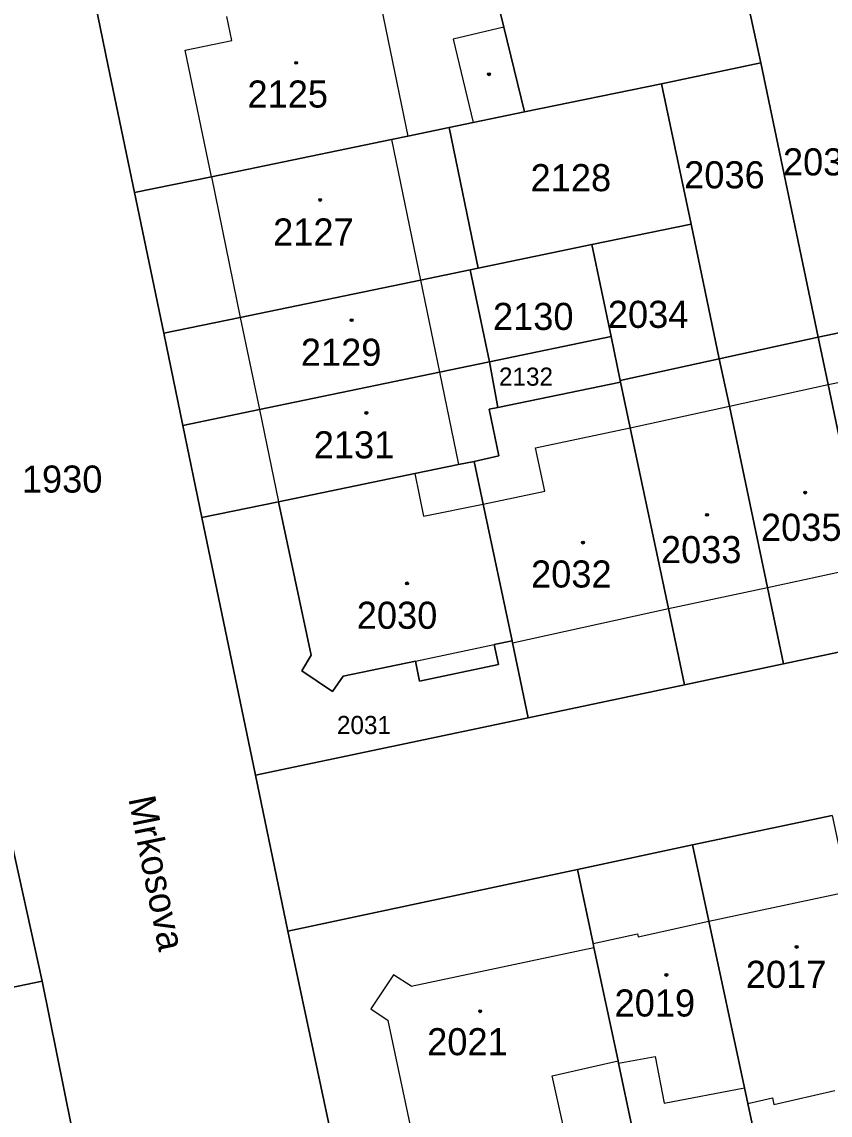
# Model space of a CAD drawing. Extents: x -596233 to -595156, y -1161235 to -1159375.
# Drawn here: x -595817.5 to -595766.8, y -1161019.3 to -1160950.7 of the extents above; entities that cross this region are included whole.
import ezdxf

# ---------------------------------------------------------------- set-up
doc = ezdxf.new("R2010")
doc.units = 0
for name, color, linetype in [('KN_CAR_KR', 7, 'Continuous'), ('KN_KULTURY', 7, 'Continuous'), ('KN_PARC_CIS_POZ', 7, 'Continuous'), ('KN_PARC_CIS_STAV', 7, 'Continuous'), ('KN_PARC_PLOCHA', 7, 'Continuous'), ('KN_ULICE', 7, 'Continuous'), ('parcely_l', 7, 'Continuous')]:
    doc.layers.add(name, color=color, linetype=linetype)

msp = doc.modelspace()

# ---------------------------------------------------------------- linework, layer by layer
at = {"layer": 'KN_CAR_KR'}
for points in [[(-595795.25, -1160948.42), (-595793.29, -1160957.88)], [(-595804.34, -1160951.88), (-595804.66, -1160950.37)], [(-595787.28, -1160951.05), (-595790.45, -1160951.8)], [(-595807.28, -1160952.48), (-595804.34, -1160951.88)], [(-595790.45, -1160951.8), (-595789.2, -1160957.03)], [(-595805.63, -1160960.43), (-595807.28, -1160952.48)], [(-595794.32, -1160958.09), (-595792.51, -1160966.92)], [(-595805.63, -1160960.43), (-595803.82, -1160969.26)], [(-595792.51, -1160966.92), (-595791.31, -1160972.7)], [(-595803.82, -1160969.26), (-595802.62, -1160975.04)], [(-595766.92, -1160973.48), (-595760.69, -1160972.2)], [(-595791.31, -1160972.7), (-595790.11, -1160978.5)], [(-595773.12, -1160974.83), (-595766.92, -1160973.48)], [(-595802.62, -1160975.04), (-595801.42, -1160980.83)], [(-595779.35, -1160976.19), (-595773.12, -1160974.83)], [(-595785.28, -1160977.46), (-595779.35, -1160976.19)], [(-595784.7, -1160980.16), (-595785.28, -1160977.46)], [(-595792.87, -1160979.07), (-595792.32, -1160981.75)], [(-595788.57, -1160980.99), (-595784.7, -1160980.16)], [(-595792.32, -1160981.75), (-595788.57, -1160980.99)], [(-595770.73, -1160986.21), (-595764.53, -1160984.88)], [(-595776.95, -1160987.54), (-595770.73, -1160986.21)], [(-595786.73, -1160989.7), (-595776.95, -1160987.54)], [(-595792.82, -1160990.84), (-595787.88, -1160989.8)], [(-595774.41, -1161007.17), (-595765.64, -1161005.31)], [(-595778.85, -1161008.15), (-595774.41, -1161007.17)], [(-595781.67, -1161008.57), (-595778.89, -1161007.96)], [(-595778.89, -1161007.96), (-595778.85, -1161008.15)], [(-595793.1, -1161011.25), (-595781.62, -1161008.81)], [(-595794.2, -1161010.54), (-595795.63, -1161012.66)], [(-595793.1, -1161011.25), (-595794.2, -1161010.54)], [(-595795.63, -1161012.66), (-595794.54, -1161013.4)], [(-595792.5, -1161022.97), (-595794.54, -1161013.4)], [(-595780.07, -1161016.08), (-595777.77, -1161015.65)], [(-595777.77, -1161015.65), (-595777.22, -1161018.58)], [(-595784.25, -1161016.87), (-595780.1, -1161015.94)], [(-595783.32, -1161021.01), (-595784.25, -1161016.87)], [(-595777.22, -1161018.58), (-595772.18, -1161017.63)], [(-595770.32, -1161018.68), (-595766.5, -1161017.79)], [(-595771.97, -1161018.61), (-595770.42, -1161018.25)], [(-595770.42, -1161018.25), (-595770.32, -1161018.68)]]:
    msp.add_lwpolyline(points, dxfattribs=at)
at = {"layer": 'KN_KULTURY'}
for centre, radius in [((-595800.31, -1160953.28), 0.09), ((-595800.31, -1160953.28), 0.0398), ((-595788.21, -1160954), 0.09), ((-595788.21, -1160954), 0.0398), ((-595798.8, -1160961.89), 0.09), ((-595798.8, -1160961.89), 0.0398), ((-595796.83, -1160969.44), 0.09), ((-595796.83, -1160969.44), 0.0398), ((-595795.9, -1160975.26), 0.09), ((-595795.9, -1160975.26), 0.0398), ((-595768.36, -1160980.26), 0.09), ((-595768.36, -1160980.26), 0.0398), ((-595774.52, -1160981.66), 0.09), ((-595774.52, -1160981.66), 0.0398), ((-595782.31, -1160983.4), 0.09), ((-595782.31, -1160983.4), 0.0398), ((-595793.35, -1160985.96), 0.09), ((-595793.35, -1160985.96), 0.0398), ((-595768.9, -1161008.78), 0.09), ((-595768.9, -1161008.78), 0.0398), ((-595777.07, -1161010.54), 0.09), ((-595777.07, -1161010.54), 0.0398), ((-595788.76, -1161012.82), 0.09), ((-595788.76, -1161012.82), 0.0398)]:
    msp.add_circle(centre, radius, dxfattribs=at)
at = {"layer": 'KN_PARC_PLOCHA'}
for points in [[(-595818.62, -1160922.03), (-595817.24, -1160928.7), (-595815.86, -1160935.37), (-595813.1, -1160948.68), (-595812.1, -1160953.49), (-595810.45, -1160961.43), (-595808.62, -1160970.25), (-595807.42, -1160976.04), (-595806.22, -1160981.82), (-595802.87, -1160998), (-595800.84, -1161007.79), (-595797.39, -1161024.01)], [(-595766.67, -1161000.52), (-595775.43, -1161002.38), (-595782.66, -1161003.92), (-595800.84, -1161007.79), (-595802.87, -1160998), (-595785.74, -1160994.39), (-595775.94, -1160992.33), (-595769.72, -1160991.02), (-595763.5, -1160989.7)], [(-595916.44, -1161021.78), (-595892.98, -1161016.84), (-595882.75, -1161014.69), (-595877.32, -1161013.54), (-595871.94, -1161012.41), (-595866.56, -1161011.28), (-595861.18, -1161010.14), (-595855.79, -1161009.01), (-595850.31, -1161007.86), (-595844.93, -1161006.72), (-595839.55, -1161005.59), (-595834.21, -1161004.47), (-595828.83, -1161003.33), (-595818.41, -1161001.14), (-595816.25, -1161010.92), (-595828.33, -1161013.45), (-595833.66, -1161014.56), (-595839.06, -1161015.69), (-595849.85, -1161017.95), (-595855.21, -1161019.07), (-595860.62, -1161020.2)], [(-595813.02, -1161026.89), (-595816.25, -1161010.92), (-595818.41, -1161001.14)]]:
    msp.add_lwpolyline(points, dxfattribs=at)
for points in [[(-595772.55, -1160946.81), (-595771.15, -1160953.29), (-595777.37, -1160954.59), (-595785.98, -1160956.36), (-595787.28, -1160951.05), (-595789.09, -1160943.68), (-595781.86, -1160942.15), (-595774.88, -1160940.72), (-595774.75, -1160946.91)], [(-595785.98, -1160956.36), (-595789.2, -1160957.03), (-595790.7, -1160957.34), (-595793.29, -1160957.88), (-595794.32, -1160958.09), (-595805.63, -1160960.43), (-595810.45, -1160961.43), (-595812.1, -1160953.49), (-595813.1, -1160948.68), (-595789.09, -1160943.68), (-595787.28, -1160951.05)], [(-595761.33, -1160969.2), (-595767.55, -1160970.5), (-595771.15, -1160953.29), (-595772.55, -1160946.81), (-595768.39, -1160946.43), (-595766.13, -1160946.42)], [(-595767.55, -1160970.5), (-595773.75, -1160971.86), (-595775.52, -1160963.41), (-595777.37, -1160954.59), (-595771.15, -1160953.29)], [(-595775.52, -1160963.41), (-595781.75, -1160964.69), (-595788.89, -1160966.17), (-595790.7, -1160957.34), (-595789.2, -1160957.03), (-595785.98, -1160956.36), (-595777.37, -1160954.59)], [(-595788.89, -1160966.17), (-595789.38, -1160966.27), (-595792.51, -1160966.92), (-595803.82, -1160969.26), (-595808.62, -1160970.25), (-595810.45, -1160961.43), (-595805.63, -1160960.43), (-595794.32, -1160958.09), (-595793.29, -1160957.88), (-595790.7, -1160957.34)], [(-595773.75, -1160971.86), (-595779.97, -1160973.22), (-595780.54, -1160970.46), (-595781.75, -1160964.69), (-595775.52, -1160963.41)], [(-595780.54, -1160970.46), (-595788.18, -1160972.05), (-595789.38, -1160966.27), (-595788.89, -1160966.17), (-595781.75, -1160964.69)], [(-595788.18, -1160972.05), (-595791.31, -1160972.7), (-595802.62, -1160975.04), (-595807.42, -1160976.04), (-595808.62, -1160970.25), (-595803.82, -1160969.26), (-595792.51, -1160966.92), (-595789.38, -1160966.27)], [(-595757.28, -1160988.39), (-595763.5, -1160989.7), (-595764.53, -1160984.88), (-595766.92, -1160973.48), (-595767.55, -1160970.5), (-595761.33, -1160969.2), (-595760.69, -1160972.2), (-595758.3, -1160983.56)], [(-595779.97, -1160973.22), (-595779.95, -1160973.32), (-595787.65, -1160974.91), (-595788.18, -1160972.05), (-595780.54, -1160970.46)], [(-595763.5, -1160989.7), (-595769.72, -1160991.02), (-595770.73, -1160986.21), (-595773.12, -1160974.83), (-595773.75, -1160971.86), (-595767.55, -1160970.5), (-595766.92, -1160973.48), (-595764.53, -1160984.88)], [(-595787.65, -1160974.91), (-595788.19, -1160975.02), (-595787.58, -1160977.96), (-595789.14, -1160978.3), (-595790.11, -1160978.5), (-595792.87, -1160979.07), (-595801.42, -1160980.83), (-595806.22, -1160981.82), (-595807.42, -1160976.04), (-595802.62, -1160975.04), (-595791.31, -1160972.7), (-595788.18, -1160972.05)], [(-595769.72, -1160991.02), (-595775.94, -1160992.33), (-595776.95, -1160987.54), (-595779.35, -1160976.19), (-595779.95, -1160973.32), (-595779.97, -1160973.22), (-595773.75, -1160971.86), (-595773.12, -1160974.83), (-595770.73, -1160986.21)], [(-595775.94, -1160992.33), (-595785.74, -1160994.39), (-595786.73, -1160989.7), (-595786.76, -1160989.56), (-595788.57, -1160980.99), (-595789.14, -1160978.3), (-595787.58, -1160977.96), (-595788.19, -1160975.02), (-595787.65, -1160974.91), (-595779.95, -1160973.32), (-595779.35, -1160976.19), (-595776.95, -1160987.54)], [(-595786.76, -1160989.56), (-595787.88, -1160989.8), (-595787.61, -1160991.06), (-595792.56, -1160992.1), (-595792.82, -1160990.84), (-595797.35, -1160991.79), (-595798.03, -1160992.75), (-595799.95, -1160991.44), (-595799.36, -1160990.46), (-595801.42, -1160980.83), (-595792.87, -1160979.07), (-595790.11, -1160978.5), (-595789.14, -1160978.3), (-595788.57, -1160980.99)], [(-595786.76, -1160989.56), (-595786.73, -1160989.7), (-595785.74, -1160994.39), (-595802.87, -1160998), (-595806.22, -1160981.82), (-595801.42, -1160980.83), (-595799.36, -1160990.46), (-595799.95, -1160991.44), (-595798.03, -1160992.75), (-595797.35, -1160991.79), (-595792.82, -1160990.84), (-595792.56, -1160992.1), (-595787.61, -1160991.06), (-595787.88, -1160989.8)], [(-595762.48, -1161019.98), (-595771.23, -1161022.06), (-595771.51, -1161020.76), (-595771.97, -1161018.61), (-595772.18, -1161017.63), (-595774.41, -1161007.17), (-595775.43, -1161002.38), (-595766.67, -1161000.52), (-595765.64, -1161005.31), (-595763.21, -1161016.56), (-595762.96, -1161017.73)], [(-595771.51, -1161020.76), (-595777.7, -1161021.9), (-595779.21, -1161020.14), (-595780.07, -1161016.08), (-595780.1, -1161015.94), (-595781.62, -1161008.81), (-595781.67, -1161008.57), (-595782.66, -1161003.92), (-595775.43, -1161002.38), (-595774.41, -1161007.17), (-595772.18, -1161017.63), (-595771.97, -1161018.61)], [(-595779.21, -1161020.14), (-595783.32, -1161021.01), (-595792.5, -1161022.97), (-595792.71, -1161023.01), (-595797.39, -1161024.01), (-595800.84, -1161007.79), (-595782.66, -1161003.92), (-595781.67, -1161008.57), (-595781.62, -1161008.81), (-595780.1, -1161015.94), (-595780.07, -1161016.08)], [(-595813.02, -1161026.89), (-595816.48, -1161027.56), (-595817.96, -1161027.85), (-595818.13, -1161027.03), (-595818.36, -1161025.9), (-595817.67, -1161025.76), (-595819.47, -1161016.74), (-595827.23, -1161018.36), (-595828.33, -1161013.45), (-595816.25, -1161010.92)]]:
    msp.add_lwpolyline(points, close=True, dxfattribs=at)
at = {"layer": 'parcely_l'}
for points in [[(-595785.98, -1160956.36), (-595787.28, -1160951.05), (-595789.09, -1160943.68)], [(-595771.15, -1160953.29), (-595772.55, -1160946.81)], [(-595813.1, -1160948.68), (-595812.1, -1160953.49), (-595810.45, -1160961.43)], [(-595777.37, -1160954.59), (-595771.15, -1160953.29)], [(-595771.15, -1160953.29), (-595767.55, -1160970.5)], [(-595785.98, -1160956.36), (-595777.37, -1160954.59)], [(-595777.37, -1160954.59), (-595775.52, -1160963.41)], [(-595790.7, -1160957.34), (-595789.2, -1160957.03), (-595785.98, -1160956.36)], [(-595810.45, -1160961.43), (-595805.63, -1160960.43), (-595794.32, -1160958.09), (-595793.29, -1160957.88), (-595790.7, -1160957.34)], [(-595788.89, -1160966.17), (-595790.7, -1160957.34)], [(-595810.45, -1160961.43), (-595808.62, -1160970.25)], [(-595775.52, -1160963.41), (-595781.75, -1160964.69)], [(-595773.75, -1160971.86), (-595775.52, -1160963.41)], [(-595781.75, -1160964.69), (-595788.89, -1160966.17)], [(-595781.75, -1160964.69), (-595780.54, -1160970.46)], [(-595808.62, -1160970.25), (-595803.82, -1160969.26), (-595792.51, -1160966.92), (-595789.38, -1160966.27)], [(-595789.38, -1160966.27), (-595788.89, -1160966.17)], [(-595788.18, -1160972.05), (-595789.38, -1160966.27)], [(-595761.33, -1160969.2), (-595767.55, -1160970.5)], [(-595807.42, -1160976.04), (-595808.62, -1160970.25)], [(-595780.54, -1160970.46), (-595788.18, -1160972.05)], [(-595779.97, -1160973.22), (-595780.54, -1160970.46)], [(-595767.55, -1160970.5), (-595773.75, -1160971.86)], [(-595767.55, -1160970.5), (-595766.92, -1160973.48), (-595764.53, -1160984.88), (-595763.5, -1160989.7)], [(-595788.18, -1160972.05), (-595791.31, -1160972.7), (-595802.62, -1160975.04), (-595807.42, -1160976.04)], [(-595788.18, -1160972.05), (-595787.65, -1160974.91)], [(-595779.97, -1160973.22), (-595773.75, -1160971.86)], [(-595769.72, -1160991.02), (-595770.73, -1160986.21), (-595773.12, -1160974.83), (-595773.75, -1160971.86)], [(-595787.65, -1160974.91), (-595779.95, -1160973.32)], [(-595779.95, -1160973.32), (-595779.97, -1160973.22)], [(-595779.95, -1160973.32), (-595779.35, -1160976.19), (-595776.95, -1160987.54), (-595775.94, -1160992.33)], [(-595789.14, -1160978.3), (-595787.58, -1160977.96), (-595788.19, -1160975.02), (-595787.65, -1160974.91)], [(-595807.42, -1160976.04), (-595806.22, -1160981.82)], [(-595801.42, -1160980.83), (-595792.87, -1160979.07), (-595790.11, -1160978.5), (-595789.14, -1160978.3)], [(-595789.14, -1160978.3), (-595788.57, -1160980.99), (-595786.76, -1160989.56)], [(-595806.22, -1160981.82), (-595801.42, -1160980.83)], [(-595786.76, -1160989.56), (-595787.88, -1160989.8), (-595787.61, -1160991.06), (-595792.56, -1160992.1), (-595792.82, -1160990.84), (-595797.35, -1160991.79), (-595798.03, -1160992.75), (-595799.95, -1160991.44), (-595799.36, -1160990.46), (-595801.42, -1160980.83)], [(-595806.22, -1160981.82), (-595802.87, -1160998)], [(-595786.76, -1160989.56), (-595786.73, -1160989.7), (-595785.74, -1160994.39)], [(-595763.5, -1160989.7), (-595769.72, -1160991.02)], [(-595769.72, -1160991.02), (-595775.94, -1160992.33)], [(-595775.94, -1160992.33), (-595785.74, -1160994.39)], [(-595785.74, -1160994.39), (-595802.87, -1160998)], [(-595802.87, -1160998), (-595800.84, -1161007.79)], [(-595775.43, -1161002.38), (-595766.67, -1161000.52)], [(-595818.41, -1161001.14), (-595816.25, -1161010.92)], [(-595782.66, -1161003.92), (-595775.43, -1161002.38)], [(-595775.43, -1161002.38), (-595774.41, -1161007.17), (-595772.18, -1161017.63), (-595771.97, -1161018.61), (-595771.51, -1161020.76)], [(-595800.84, -1161007.79), (-595782.66, -1161003.92)], [(-595779.21, -1161020.14), (-595780.07, -1161016.08), (-595780.1, -1161015.94), (-595781.62, -1161008.81), (-595781.67, -1161008.57), (-595782.66, -1161003.92)], [(-595800.84, -1161007.79), (-595797.39, -1161024.01)], [(-595828.33, -1161013.45), (-595816.25, -1161010.92)], [(-595816.25, -1161010.92), (-595813.02, -1161026.89)]]:
    msp.add_lwpolyline(points, dxfattribs=at)

# ---------------------------------------------------------------- texts
at = {"layer": 'KN_PARC_CIS_POZ'}
for s, height, p in [('2038', 1.7, (-595769.7566, -1160960.35)), ('2036', 1.7, (-595775.9566, -1160961.16)), ('2128', 1.7, (-595785.5966, -1160961.34)), ('2130', 1.7, (-595787.9566, -1160970.05)), ('2034', 1.7, (-595780.7466, -1160969.92)), ('2132', 1.14, (-595787.58, -1160973.55)), ('1930', 1.7, (-595817.5266, -1160980.26)), ('2031', 1.14, (-595797.75, -1160995.42))]:
    msp.add_text(s, height=height, dxfattribs=at).set_placement(p)
at = {"layer": 'KN_PARC_CIS_STAV'}
for s, p in [('2125', (-595803.3666, -1160956.09)), ('2127', (-595801.7566, -1160964.75)), ('2129', (-595800.0166, -1160972.3)), ('2131', (-595799.2066, -1160978.11)), ('2035', (-595771.1366, -1160983.29)), ('2033', (-595777.4166, -1160984.69)), ('2032', (-595785.5666, -1160986.22)), ('2030', (-595796.5066, -1160988.81)), ('2017', (-595772.0866, -1161011.35)), ('2019', (-595780.3266, -1161013.15)), ('2021', (-595792.0866, -1161015.58))]:
    msp.add_text(s, height=1.7, dxfattribs=at).set_placement(p)
at = {"layer": 'KN_ULICE'}
msp.add_text('Mrkosova', height=1.7, rotation=281.334058, dxfattribs=at).set_placement((-595810.8507, -1160999.4705))

doc.saveas('drawing.dxf')
